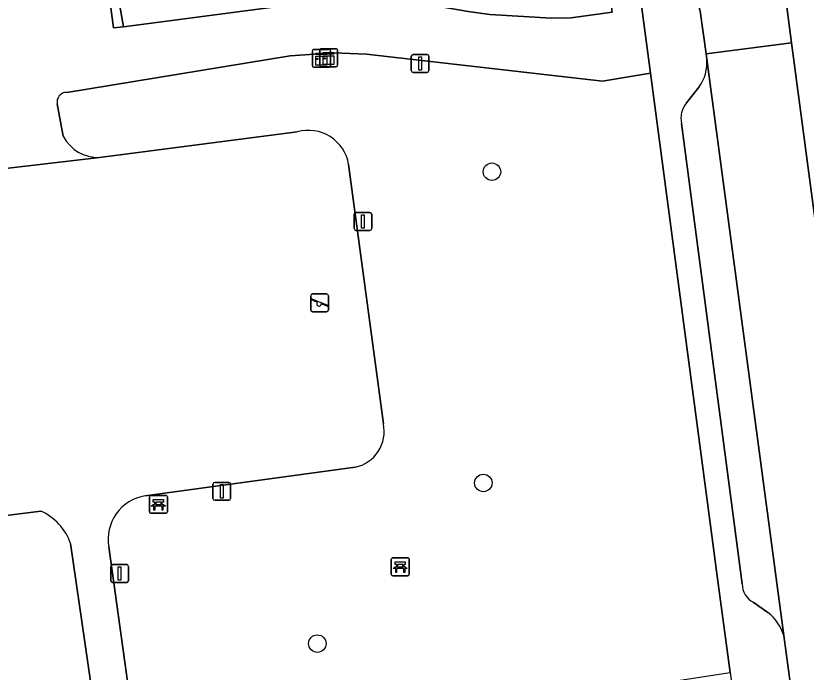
# Model space of a CAD drawing. Extents: x 163147 to 163550, y 380933 to 381639.
# Drawn here: x 163387.42 to 163431.58, y 381183.65 to 381220.32 of the extents above; entities that cross this region are included whole.
import ezdxf

# ---------------------------------------------------------------- set-up
doc = ezdxf.new("R2010")
doc.units = 0
for name, color, linetype in [('IMGEO_Bank', 7, 'Continuous'), ('IMGEO_Boom', 7, 'Continuous'), ('IMGEO_Groenvoorziening', 7, 'Continuous'), ('IMGEO_Kast', 7, 'Continuous'), ('IMGEO_Lichtmast', 7, 'Continuous'), ('IMGEO_Parkeervlak_open', 7, 'Continuous'), ('IMGEO_Rijbaan_lokaal_open', 7, 'Continuous'), ('IMGEO_Speelvoorziening', 7, 'Continuous'), ('IMGEO_Voetpad_gesloten', 7, 'Continuous'), ('IMGEO_Voetpad_open', 7, 'Continuous')]:
    doc.layers.add(name, color=color, linetype=linetype)

msp = doc.modelspace()

# ---------------------------------------------------------------- linework, layer by layer
at = {"layer": 'IMGEO_Bank'}
for p, q in [((163394.965, 381193.528), (163395.806, 381193.528)), ((163395.806, 381193.528), (163394.965, 381193.528)), ((163395.89, 381193.453), (163395.89, 381192.612)), ((163395.89, 381192.612), (163395.89, 381193.453)), ((163394.89, 381192.603), (163394.89, 381193.444)), ((163394.89, 381193.444), (163394.89, 381192.603)), ((163395.199, 381193.034), (163395.199, 381193.14)), ((163395.243, 381193.14), (163395.243, 381193.034)), ((163395.531, 381193.146), (163395.249, 381193.146)), ((163395.249, 381193.028), (163395.531, 381193.028)), ((163395.537, 381193.034), (163395.537, 381193.14)), ((163395.581, 381193.14), (163395.581, 381193.034)), ((163395.587, 381192.926), (163395.194, 381192.926)), ((163395.815, 381192.528), (163394.974, 381192.528)), ((163394.974, 381192.528), (163395.815, 381192.528)), ((163408.404, 381189.117), (163408.404, 381189.958)), ((163408.404, 381189.958), (163408.404, 381189.117)), ((163408.479, 381190.042), (163409.32, 381190.042)), ((163409.32, 381190.042), (163408.479, 381190.042)), ((163409.404, 381189.967), (163409.404, 381189.126)), ((163409.404, 381189.126), (163409.404, 381189.967)), ((163408.713, 381189.548), (163408.713, 381189.654)), ((163408.757, 381189.654), (163408.757, 381189.548)), ((163409.045, 381189.66), (163408.763, 381189.66)), ((163408.763, 381189.542), (163409.045, 381189.542)), ((163409.051, 381189.548), (163409.051, 381189.654)), ((163409.095, 381189.654), (163409.095, 381189.548)), ((163409.329, 381189.042), (163408.488, 381189.042)), ((163408.488, 381189.042), (163409.329, 381189.042)), ((163409.101, 381189.44), (163408.708, 381189.44))]:
    msp.add_line(p, q, dxfattribs=at)
for points in [[(163395.137, 381192.926), (163394.995, 381192.926), (163395.107, 381193.028), (163395.193, 381193.028)], [(163395.193, 381193.146), (163395.107, 381193.146), (163395.107, 381193.307), (163395.67, 381193.307), (163395.67, 381193.146), (163395.587, 381193.146)], [(163395.587, 381193.028), (163395.67, 381193.028), (163395.782, 381192.926), (163395.643, 381192.926)], [(163395.187, 381192.919), (163395.187, 381192.712), (163395.144, 381192.712), (163395.144, 381192.919)], [(163395.637, 381192.919), (163395.637, 381192.712), (163395.593, 381192.712), (163395.593, 381192.919)], [(163408.651, 381189.44), (163408.509, 381189.44), (163408.621, 381189.542), (163408.707, 381189.542)], [(163408.707, 381189.66), (163408.621, 381189.66), (163408.621, 381189.821), (163409.184, 381189.821), (163409.184, 381189.66), (163409.101, 381189.66)], [(163409.101, 381189.542), (163409.184, 381189.542), (163409.296, 381189.44), (163409.157, 381189.44)], [(163408.701, 381189.433), (163408.701, 381189.226), (163408.658, 381189.226), (163408.658, 381189.433)], [(163409.151, 381189.433), (163409.151, 381189.226), (163409.107, 381189.226), (163409.107, 381189.433)]]:
    msp.add_lwpolyline(points, dxfattribs=at)
for centre, radius, start, end in [((163394.968, 381193.45), 0.0779, 92.4484, 184.2845), ((163394.968, 381193.45), 0.0779, 92.4484, 184.2845), ((163395.812, 381193.45), 0.0779, 2.4484, 94.2845), ((163395.812, 381193.45), 0.0779, 2.4484, 94.2845), ((163395.192, 381193.139), 0.00671, 2.8957, 87.1043), ((163395.192, 381193.035), 0.00671, 272.8957, 357.1043), ((163395.249, 381193.139), 0.00671, 92.8957, 177.1043), ((163395.249, 381193.035), 0.00671, 182.8957, 267.1043), ((163395.531, 381193.139), 0.00671, 2.8957, 87.1043), ((163395.531, 381193.035), 0.00671, 272.8957, 357.1043), ((163395.588, 381193.139), 0.00671, 92.8957, 177.1043), ((163395.588, 381193.035), 0.00671, 182.8957, 267.1043), ((163394.968, 381192.606), 0.0779, 182.4484, 274.2845), ((163394.968, 381192.606), 0.0779, 182.4484, 274.2845), ((163395.137, 381192.919), 0.00671, 2.8957, 87.1043), ((163395.194, 381192.919), 0.00671, 92.8957, 177.1043), ((163395.586, 381192.919), 0.00671, 2.8957, 87.1043), ((163395.643, 381192.919), 0.00671, 92.8957, 177.1043), ((163395.812, 381192.606), 0.0779, 272.4484, 4.2845), ((163395.812, 381192.606), 0.0779, 272.4484, 4.2845), ((163408.482, 381189.964), 0.0779, 92.4484, 184.2845), ((163408.482, 381189.964), 0.0779, 92.4484, 184.2845), ((163409.326, 381189.964), 0.0779, 2.4484, 94.2845), ((163409.326, 381189.964), 0.0779, 2.4484, 94.2845), ((163408.706, 381189.653), 0.00671, 2.8957, 87.1043), ((163408.706, 381189.549), 0.00671, 272.8957, 357.1043), ((163408.763, 381189.653), 0.00671, 92.8957, 177.1043), ((163408.763, 381189.549), 0.00671, 182.8957, 267.1043), ((163409.045, 381189.653), 0.00671, 2.8957, 87.1043), ((163409.045, 381189.549), 0.00671, 272.8957, 357.1043), ((163409.102, 381189.653), 0.00671, 92.8957, 177.1043), ((163409.102, 381189.549), 0.00671, 182.8957, 267.1043), ((163408.482, 381189.12), 0.0779, 182.4484, 274.2845), ((163408.482, 381189.12), 0.0779, 182.4484, 274.2845), ((163408.651, 381189.433), 0.00671, 2.8957, 87.1043), ((163408.708, 381189.433), 0.00671, 92.8957, 177.1043), ((163409.1, 381189.433), 0.00671, 2.8957, 87.1043), ((163409.157, 381189.433), 0.00671, 92.8957, 177.1043), ((163409.326, 381189.12), 0.0779, 272.4484, 4.2845), ((163409.326, 381189.12), 0.0779, 272.4484, 4.2845)]:
    msp.add_arc(centre, radius, start, end, dxfattribs=at)
at = {"layer": 'IMGEO_Boom'}
for centre in [(163414.025, 381211.61), (163413.545, 381194.225), (163404.267, 381185.25)]:
    msp.add_circle(centre, 0.489, dxfattribs=at)
at = {"layer": 'IMGEO_Groenvoorziening'}
for points in [[(163387.785, 381257.932), (163413.404, 381261.384), (163418.538, 381223.016), (163407.212, 381221.532), (163412.699, 381220.568), (163413.911, 381220.392), (163417.347, 381220.183), (163418.447, 381220.202), (163420.746, 381220.531), (163420.715, 381220.831), (163422.371, 381221.02), (163420.601, 381234.252), (163418.495, 381250), (163416.363, 381265.945), (163414.835, 381277.372), (163414.377, 381280.796), (163413.923, 381284.196), (163413.621, 381286.452), (163411.924, 381286.216), (163411.933, 381286.156), (163409.48, 381285.788)], [(163426.448, 381190.297), (163422.878, 381217.111), (163420.208, 381216.664), (163407.012, 381218.176), (163405.197, 381218.26), (163402.76, 381218.093), (163390.265, 381216.042)], [(163389.741, 381215.4), (163390.072, 381213.595)], [(163392.104, 381212.409), (163403.14, 381213.833)], [(163406.02, 381212.013), (163407.962, 381197.53)], [(163359.391, 381206.018), (163356.724, 381205.782), (163356.713, 381205.87), (163355.113, 381205.656), (163355.721, 381201.083), (163355.89, 381199.858), (163359.283, 381174.378), (163364.157, 381175.08), (163392.322, 381178.807), (163392.125, 381180.355), (163391.936, 381180.845), (163390.483, 381190.847)], [(163406.382, 381195.106), (163394.642, 381193.498)], [(163388.813, 381192.652), (163376.031, 381191.054)], [(163392.619, 381190.656), (163393.942, 381181.127), (163393.833, 381180.6), (163394.068, 381179.029), (163416.481, 381182.062), (163417.426, 381182.19), (163421.871, 381182.792), (163427.334, 381183.638), (163426.58, 381189.302), (163426.448, 381190.297)]]:
    msp.add_lwpolyline(points, dxfattribs=at)
for centre, radius, start, end in [((163390.254, 381215.516), 0.526, 88.8457, 192.7117), ((163403.774, 381211.648), 2.275, 9.239, 106.1798), ((163392.019, 381214.597), 2.19, 207.2331, 272.226), ((163405.976, 381197.097), 2.032, 281.5196, 12.2865), ((163395.024, 381191.085), 2.443, 99.0001, 190.1116), ((163387.573, 381189.83), 3.083, 19.2678, 66.2826)]:
    msp.add_arc(centre, radius, start, end, dxfattribs=at)
at = {"layer": 'IMGEO_Kast'}
for p, q in [((163403.999, 381217.522), (163403.999, 381218.363)), ((163403.999, 381218.363), (163403.999, 381217.522)), ((163404.074, 381218.447), (163404.915, 381218.447)), ((163404.915, 381218.447), (163404.074, 381218.447)), ((163404.403, 381217.551), (163404.403, 381218.392)), ((163404.403, 381218.392), (163404.403, 381217.551)), ((163404.478, 381218.476), (163405.319, 381218.476)), ((163405.319, 381218.476), (163404.478, 381218.476)), ((163404.999, 381218.372), (163404.999, 381217.531)), ((163404.999, 381217.531), (163404.999, 381218.372)), ((163405.403, 381218.401), (163405.403, 381217.56)), ((163405.403, 381217.56), (163405.403, 381218.401)), ((163404.924, 381217.447), (163404.083, 381217.447)), ((163404.083, 381217.447), (163404.924, 381217.447)), ((163405.328, 381217.476), (163404.487, 381217.476)), ((163404.487, 381217.476), (163405.328, 381217.476))]:
    msp.add_line(p, q, dxfattribs=at)
for points in [[(163404.194, 381218.237), (163404.794, 381218.237), (163404.794, 381218.152), (163404.194, 381218.152), (163404.194, 381218.237)], [(163404.598, 381218.266), (163405.198, 381218.266), (163405.198, 381218.181), (163404.598, 381218.181), (163404.598, 381218.266)], [(163404.194, 381218.062), (163404.794, 381218.062), (163404.794, 381217.573), (163404.194, 381217.573), (163404.194, 381218.062)], [(163404.598, 381218.091), (163405.198, 381218.091), (163405.198, 381217.602), (163404.598, 381217.602), (163404.598, 381218.091)]]:
    msp.add_lwpolyline(points, dxfattribs=at)
for centre in [(163404.278, 381217.911), (163404.682, 381217.94)]:
    msp.add_circle(centre, 0.0377, dxfattribs=at)
for centre, start, end in [((163404.077, 381218.369), 92.4484, 184.2845), ((163404.077, 381218.369), 92.4484, 184.2845), ((163404.481, 381218.398), 92.4484, 184.2845), ((163404.481, 381218.398), 92.4484, 184.2845), ((163404.921, 381218.369), 2.4484, 94.2845), ((163404.921, 381218.369), 2.4484, 94.2845), ((163405.325, 381218.398), 2.4484, 94.2845), ((163405.325, 381218.398), 2.4484, 94.2845), ((163404.077, 381217.525), 182.4484, 274.2845), ((163404.077, 381217.525), 182.4484, 274.2845), ((163404.481, 381217.554), 182.4484, 274.2845), ((163404.481, 381217.554), 182.4484, 274.2845), ((163404.921, 381217.525), 272.4484, 4.2845), ((163404.921, 381217.525), 272.4484, 4.2845), ((163405.325, 381217.554), 272.4484, 4.2845), ((163405.325, 381217.554), 272.4484, 4.2845)]:
    msp.add_arc(centre, 0.0779, start, end, dxfattribs=at)
at = {"layer": 'IMGEO_Lichtmast'}
for p, q in [((163409.519, 381217.259), (163409.519, 381218.059)), ((163409.519, 381218.059), (163409.519, 381217.259)), ((163409.619, 381218.159), (163410.409, 381218.159)), ((163410.409, 381218.159), (163409.619, 381218.159)), ((163410.509, 381218.059), (163410.509, 381217.259)), ((163410.509, 381217.259), (163410.509, 381218.059)), ((163410.409, 381217.159), (163409.619, 381217.159)), ((163409.619, 381217.159), (163410.409, 381217.159)), ((163406.322, 381208.434), (163406.322, 381209.234)), ((163406.322, 381209.234), (163406.322, 381208.434)), ((163406.422, 381209.334), (163407.212, 381209.334)), ((163407.212, 381209.334), (163406.422, 381209.334)), ((163407.312, 381209.234), (163407.312, 381208.434)), ((163407.312, 381208.434), (163407.312, 381209.234)), ((163407.212, 381208.334), (163406.422, 381208.334)), ((163406.422, 381208.334), (163407.212, 381208.334)), ((163398.437, 381193.358), (163398.437, 381194.158)), ((163398.437, 381194.158), (163398.437, 381193.358)), ((163398.537, 381194.258), (163399.327, 381194.258)), ((163399.327, 381194.258), (163398.537, 381194.258)), ((163399.427, 381194.158), (163399.427, 381193.358)), ((163399.427, 381193.358), (163399.427, 381194.158)), ((163399.327, 381193.258), (163398.537, 381193.258)), ((163398.537, 381193.258), (163399.327, 381193.258)), ((163392.729, 381188.765), (163392.729, 381189.565)), ((163392.729, 381189.565), (163392.729, 381188.765)), ((163392.829, 381189.665), (163393.619, 381189.665)), ((163393.619, 381189.665), (163392.829, 381189.665)), ((163393.719, 381189.565), (163393.719, 381188.765)), ((163393.719, 381188.765), (163393.719, 381189.565)), ((163393.619, 381188.665), (163392.829, 381188.665)), ((163392.829, 381188.665), (163393.619, 381188.665))]:
    msp.add_line(p, q, dxfattribs=at)
for points in [[(163409.939, 381218.034), (163410.089, 381218.034), (163410.089, 381217.284), (163409.939, 381217.284), (163409.939, 381218.034)], [(163406.742, 381209.209), (163406.892, 381209.209), (163406.892, 381208.459), (163406.742, 381208.459), (163406.742, 381209.209)], [(163398.857, 381194.133), (163399.007, 381194.133), (163399.007, 381193.383), (163398.857, 381193.383), (163398.857, 381194.133)], [(163393.149, 381189.54), (163393.299, 381189.54), (163393.299, 381188.79), (163393.149, 381188.79), (163393.149, 381189.54)]]:
    msp.add_lwpolyline(points, dxfattribs=at)
for centre, start, end in [((163409.619, 381218.059), 90, 180), ((163409.619, 381218.059), 90, 180), ((163410.409, 381218.059), 0, 90), ((163410.409, 381218.059), 360, 90), ((163409.619, 381217.259), 180, 270), ((163409.619, 381217.259), 180, 270), ((163410.409, 381217.259), 270, 0), ((163410.409, 381217.259), 270, 0), ((163406.422, 381209.234), 90, 180), ((163406.422, 381209.234), 90, 180), ((163407.212, 381209.234), 0, 90), ((163407.212, 381209.234), 360, 90), ((163406.422, 381208.434), 180, 270), ((163406.422, 381208.434), 180, 270), ((163407.212, 381208.434), 270, 0), ((163407.212, 381208.434), 270, 0), ((163398.537, 381194.158), 90, 180), ((163398.537, 381194.158), 90, 180), ((163399.327, 381194.158), 0, 90), ((163399.327, 381194.158), 360, 90), ((163398.537, 381193.358), 180, 270), ((163398.537, 381193.358), 180, 270), ((163399.327, 381193.358), 270, 0), ((163399.327, 381193.358), 270, 0), ((163392.829, 381189.565), 90, 180), ((163392.829, 381189.565), 90, 180), ((163393.619, 381189.565), 0, 90), ((163393.619, 381189.565), 360, 90), ((163392.829, 381188.765), 180, 270), ((163392.829, 381188.765), 180, 270), ((163393.619, 381188.765), 270, 0), ((163393.619, 381188.765), 270, 0)]:
    msp.add_arc(centre, 0.1, start, end, dxfattribs=at)
at = {"layer": 'IMGEO_Parkeervlak_open'}
for points in [[(163430.333, 381185.704), (163426.029, 381217.897)], [(163425.602, 381216.36), (163424.894, 381215.454)], [(163424.614, 381214.314), (163428.006, 381188.58)], [(163428.63, 381187.557), (163429.449, 381186.989)]]:
    msp.add_lwpolyline(points, dxfattribs=at)
for centre, radius, start, end in [((163423.8, 381217.688), 2.239, 323.6015, 5.3465), ((163425.92, 381214.598), 1.336, 140.1418, 192.2592), ((163429.16, 381188.582), 1.154, 180.1179, 242.6461), ((163427.874, 381184.959), 2.569, 16.8561, 52.195)]:
    msp.add_arc(centre, radius, start, end, dxfattribs=at)
at = {"layer": 'IMGEO_Rijbaan_lokaal_open'}
msp.add_lwpolyline([(163430.773, 381218.81), (163430.41, 381221.543), (163425.575, 381220.93), (163425.67, 381220.579), (163425.989, 381218.194)], close=True, dxfattribs=at)
msp.add_lwpolyline([(163435.88, 381180.272), (163435.633, 381182.277), (163435.404, 381184.201), (163434.853, 381188.435), (163432.818, 381203.407), (163430.773, 381218.81), (163425.989, 381218.194), (163426.029, 381217.897), (163430.333, 381185.704), (163430.851, 381181.833)], dxfattribs=at)
at = {"layer": 'IMGEO_Speelvoorziening'}
for p, q in [((163403.899, 381203.883), (163403.899, 381204.683)), ((163403.899, 381204.683), (163403.899, 381203.883)), ((163403.968, 381204.508), (163404.844, 381204.155)), ((163403.999, 381204.783), (163404.789, 381204.783)), ((163404.789, 381204.783), (163403.999, 381204.783)), ((163404.889, 381204.683), (163404.889, 381203.883)), ((163404.889, 381203.883), (163404.889, 381204.683)), ((163404.282, 381204.311), (163403.943, 381204.448)), ((163404.82, 381204.095), (163404.48, 381204.232)), ((163404.789, 381203.783), (163403.999, 381203.783)), ((163403.999, 381203.783), (163404.789, 381203.783))]:
    msp.add_line(p, q, dxfattribs=at)
for centre, radius, start, end in [((163403.999, 381204.683), 0.1, 90, 180), ((163403.999, 381204.683), 0.1, 90, 180), ((163403.956, 381204.478), 0.0327, 68.078, 248.078), ((163404.789, 381204.683), 0.1, 0, 90), ((163404.789, 381204.683), 0.1, 360, 90), ((163404.361, 381204.221), 0.12, 130.9928, 5.1632), ((163404.832, 381204.125), 0.0327, 248.078, 68.078), ((163403.999, 381203.883), 0.1, 180, 270), ((163403.999, 381203.883), 0.1, 180, 270), ((163404.789, 381203.883), 0.1, 270, 0), ((163404.789, 381203.883), 0.1, 270, 0)]:
    msp.add_arc(centre, radius, start, end, dxfattribs=at)
at = {"layer": 'IMGEO_Voetpad_gesloten'}
for points in [[(163390.265, 381216.042), (163402.76, 381218.093), (163405.197, 381218.26), (163407.012, 381218.176), (163420.208, 381216.664), (163422.878, 381217.111), (163422.371, 381221.02), (163420.715, 381220.831), (163420.746, 381220.531), (163418.447, 381220.202), (163417.347, 381220.183), (163413.911, 381220.392), (163412.699, 381220.568), (163407.212, 381221.532), (163393.432, 381219.699), (163392.889, 381219.658), (163387.95, 381256.75), (163387.785, 381257.932)], [(163390.072, 381213.595), (163389.741, 381215.4)], [(163403.14, 381213.833), (163392.104, 381212.409), (163385.875, 381211.673)], [(163385.875, 381211.673), (163392.104, 381212.409)], [(163407.962, 381197.53), (163406.02, 381212.013)], [(163394.642, 381193.498), (163406.382, 381195.106)], [(163376.031, 381191.054), (163388.813, 381192.652)], [(163390.483, 381190.847), (163391.936, 381180.845), (163392.125, 381180.355), (163392.322, 381178.807), (163394.068, 381179.029), (163393.833, 381180.6), (163393.942, 381181.127), (163392.619, 381190.656)]]:
    msp.add_lwpolyline(points, dxfattribs=at)
for centre, radius, start, end in [((163390.254, 381215.516), 0.526, 88.8457, 192.7117), ((163403.774, 381211.648), 2.275, 9.239, 106.1798), ((163392.019, 381214.597), 2.19, 207.2331, 272.226), ((163405.976, 381197.097), 2.032, 281.5196, 12.2865), ((163395.024, 381191.085), 2.443, 99.0001, 190.1116), ((163387.573, 381189.83), 3.083, 19.2678, 66.2826)]:
    msp.add_arc(centre, radius, start, end, dxfattribs=at)
at = {"layer": 'IMGEO_Voetpad_open'}
for points in [[(163419.541, 381301.698), (163419.608, 381301.196), (163421.129, 381289.848), (163421.495, 381287.123), (163426.471, 381250), (163430.261, 381222.635), (163430.41, 381221.543), (163430.773, 381218.81), (163432.818, 381203.407), (163434.853, 381188.435), (163435.404, 381184.201), (163435.633, 381182.277), (163435.88, 381180.272), (163436.282, 381176.303), (163436.423, 381174.825), (163436.736, 381171.03), (163436.749, 381170.87), (163436.756, 381170.797), (163436.763, 381170.724), (163437.048, 381167.531), (163437.11, 381166.833)], [(163411.738, 381300.577), (163412.04, 381298.473), (163412.615, 381298.564), (163412.943, 381296.173), (163412.333, 381296.085), (163413.391, 381288.172), (163413.621, 381286.452), (163413.923, 381284.196), (163414.377, 381280.796), (163414.835, 381277.372), (163416.363, 381265.945), (163418.495, 381250), (163420.601, 381234.252), (163422.371, 381221.02), (163422.878, 381217.111), (163426.448, 381190.297), (163426.58, 381189.302), (163427.334, 381183.638), (163427.649, 381181.274), (163428.466, 381177.142)], [(163426.029, 381217.897), (163425.989, 381218.194), (163425.67, 381220.579), (163425.575, 381220.93)], [(163424.894, 381215.454), (163425.602, 381216.36)], [(163428.006, 381188.58), (163424.614, 381214.314)], [(163429.449, 381186.989), (163428.63, 381187.557)], [(163430.851, 381181.833), (163430.333, 381185.704)]]:
    msp.add_lwpolyline(points, dxfattribs=at)
for points in [[(163387.95, 381256.75), (163388.434, 381256.775), (163397.88, 381257.988), (163397.852, 381258.959), (163402.649, 381259.603), (163402.867, 381258.674), (163412.281, 381259.941), (163417.086, 381224.192), (163407.492, 381222.956), (163407.628, 381221.998), (163402.873, 381221.312), (163402.714, 381222.304), (163393.215, 381220.972), (163393.432, 381219.699), (163407.212, 381221.532), (163418.538, 381223.016), (163413.404, 381261.384), (163387.785, 381257.932)], [(163393.432, 381219.699), (163393.215, 381220.972), (163388.434, 381256.775), (163387.95, 381256.75), (163392.889, 381219.658)]]:
    msp.add_lwpolyline(points, close=True, dxfattribs=at)
for centre, radius, start, end in [((163423.8, 381217.688), 2.239, 323.6015, 5.3465), ((163425.92, 381214.598), 1.336, 140.1418, 192.2592), ((163429.16, 381188.582), 1.154, 180.1179, 242.6461), ((163427.874, 381184.959), 2.569, 16.8561, 52.195)]:
    msp.add_arc(centre, radius, start, end, dxfattribs=at)

doc.saveas('drawing.dxf')
